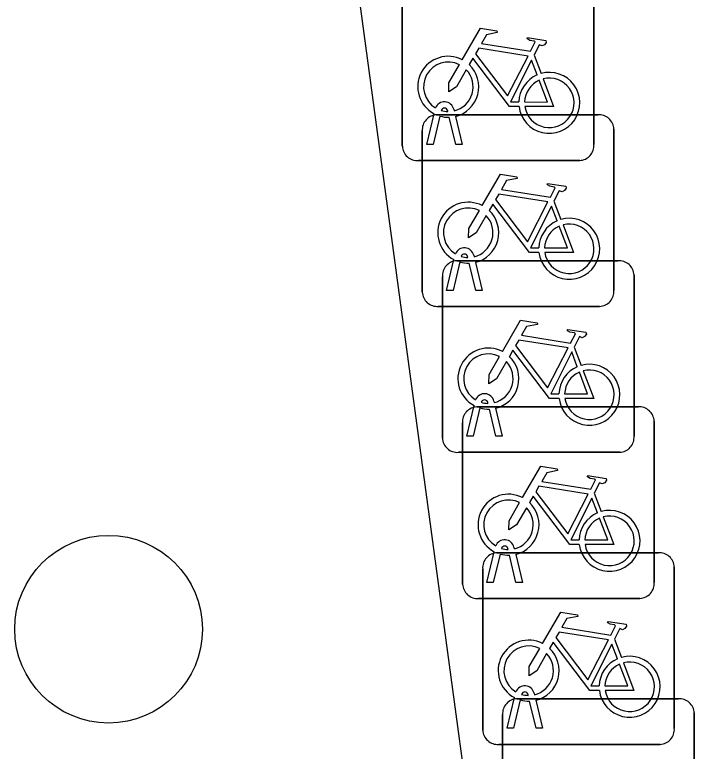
# Model space of a CAD drawing. Extents: x 162157 to 163165, y 378998 to 380775.
# Drawn here: x 162178.114 to 162181.657, y 379854.712 to 379858.554 of the extents above; entities that cross this region are included whole.
import ezdxf

# ---------------------------------------------------------------- set-up
doc = ezdxf.new("R2010")
doc.units = 0
for name, color, linetype in [('IMGEO_Boom', 7, 'Continuous'), ('IMGEO_Fietsenrek', 7, 'Continuous'), ('IMGEO_Voetpad_open', 7, 'Continuous')]:
    doc.layers.add(name, color=color, linetype=linetype)

msp = doc.modelspace()

# ---------------------------------------------------------------- linework, layer by layer
at = {"layer": 'IMGEO_Boom'}
msp.add_circle((162178.603, 379855.349), 0.4892, dxfattribs=at)
at = {"layer": 'IMGEO_Fietsenrek'}
for p, q in [((162180.1345, 379857.8679), (162180.1345, 379858.7088)), ((162180.1345, 379858.7088), (162180.1345, 379857.8679)), ((162181.1335, 379858.7181), (162181.1335, 379857.8772)), ((162181.1335, 379857.8772), (162181.1335, 379858.7181)), ((162180.8212, 379858.3422), (162180.8575, 379858.247)), ((162180.2615, 379857.8773), (162180.2998, 379858.0373)), ((162180.3719, 379858.0489), (162180.3709, 379858.0532)), ((162180.4026, 379858.0604), (162180.4044, 379858.0525)), ((162180.3302, 379858.0251), (162180.2949, 379857.8773)), ((162180.3129, 379858.0315), (162181.1538, 379858.0315)), ((162181.1538, 379858.0315), (162180.3129, 379858.0315)), ((162180.413, 379857.8773), (162180.3791, 379858.019)), ((162180.4114, 379858.0233), (162180.4464, 379857.8773)), ((162180.2385, 379857.1069), (162180.2385, 379857.9478)), ((162180.2385, 379857.9478), (162180.2385, 379857.1069)), ((162181.2375, 379857.9571), (162181.2375, 379857.1162)), ((162181.2375, 379857.1162), (162181.2375, 379857.9571)), ((162180.2949, 379857.8773), (162180.2615, 379857.8773)), ((162180.4464, 379857.8773), (162180.413, 379857.8773)), ((162181.0591, 379857.7935), (162180.2182, 379857.7935)), ((162180.2182, 379857.7935), (162181.0591, 379857.7935)), ((162180.9252, 379857.5812), (162180.9615, 379857.486)), ((162180.3655, 379857.1163), (162180.4038, 379857.2763)), ((162180.4179, 379857.2705), (162181.2588, 379857.2705)), ((162181.2588, 379857.2705), (162180.4179, 379857.2705)), ((162180.4759, 379857.2879), (162180.4749, 379857.2922)), ((162180.5066, 379857.2994), (162180.5084, 379857.2915)), ((162180.4342, 379857.2641), (162180.3989, 379857.1163)), ((162180.517, 379857.1163), (162180.4831, 379857.258)), ((162180.5154, 379857.2623), (162180.5504, 379857.1163)), ((162181.3425, 379857.1961), (162181.3425, 379856.3552)), ((162181.3425, 379856.3552), (162181.3425, 379857.1961)), ((162180.3435, 379856.3459), (162180.3435, 379857.1868)), ((162180.3435, 379857.1868), (162180.3435, 379856.3459)), ((162180.3989, 379857.1163), (162180.3655, 379857.1163)), ((162180.5504, 379857.1163), (162180.517, 379857.1163)), ((162181.1631, 379857.0325), (162180.3222, 379857.0325)), ((162180.3222, 379857.0325), (162181.1631, 379857.0325)), ((162181.0302, 379856.8202), (162181.0665, 379856.725)), ((162180.4705, 379856.3553), (162180.5088, 379856.5153)), ((162180.5392, 379856.5031), (162180.5039, 379856.3553)), ((162180.5229, 379856.5085), (162181.3638, 379856.5085)), ((162181.3638, 379856.5085), (162180.5229, 379856.5085)), ((162180.5809, 379856.5269), (162180.5799, 379856.5312)), ((162180.6116, 379856.5384), (162180.6134, 379856.5305)), ((162180.6204, 379856.5013), (162180.6554, 379856.3553)), ((162180.622, 379856.3553), (162180.5881, 379856.497)), ((162180.4485, 379855.5839), (162180.4485, 379856.4248)), ((162180.4485, 379856.4248), (162180.4485, 379855.5839)), ((162181.4475, 379856.4341), (162181.4475, 379855.5932)), ((162181.4475, 379855.5932), (162181.4475, 379856.4341)), ((162180.5039, 379856.3553), (162180.4705, 379856.3553)), ((162180.6554, 379856.3553), (162180.622, 379856.3553)), ((162181.2681, 379856.2715), (162180.4272, 379856.2715)), ((162180.4272, 379856.2715), (162181.2681, 379856.2715)), ((162181.1352, 379856.0582), (162181.1715, 379855.963)), ((162180.7166, 379855.7764), (162180.7184, 379855.7685)), ((162180.5755, 379855.5933), (162180.6138, 379855.7533)), ((162180.6442, 379855.7411), (162180.6089, 379855.5933)), ((162180.6279, 379855.7475), (162181.4688, 379855.7475)), ((162181.4688, 379855.7475), (162180.6279, 379855.7475)), ((162180.6859, 379855.7649), (162180.6849, 379855.7692)), ((162180.727, 379855.5933), (162180.6931, 379855.735)), ((162180.7254, 379855.7393), (162180.7604, 379855.5933)), ((162180.5535, 379854.8229), (162180.5535, 379855.6638)), ((162180.5535, 379855.6638), (162180.5535, 379854.8229)), ((162181.5525, 379855.6731), (162181.5525, 379854.8322)), ((162181.5525, 379854.8322), (162181.5525, 379855.6731)), ((162180.6089, 379855.5933), (162180.5755, 379855.5933)), ((162180.7604, 379855.5933), (162180.727, 379855.5933)), ((162181.3731, 379855.5095), (162180.5322, 379855.5095)), ((162180.5322, 379855.5095), (162181.3731, 379855.5095)), ((162181.2402, 379855.2972), (162181.2765, 379855.202)), ((162180.7909, 379855.0039), (162180.7899, 379855.0082)), ((162180.8216, 379855.0154), (162180.8234, 379855.0075)), ((162180.6805, 379854.8323), (162180.7188, 379854.9923)), ((162180.7492, 379854.9801), (162180.7139, 379854.8323)), ((162180.7319, 379854.9865), (162181.5728, 379854.9865)), ((162181.5728, 379854.9865), (162180.7319, 379854.9865)), ((162180.832, 379854.8323), (162180.7981, 379854.974)), ((162180.8304, 379854.9783), (162180.8654, 379854.8323)), ((162180.6575, 379854.0619), (162180.6575, 379854.9028)), ((162180.6575, 379854.9028), (162180.6575, 379854.0619)), ((162181.6565, 379854.9121), (162181.6565, 379854.0712)), ((162181.6565, 379854.0712), (162181.6565, 379854.9121)), ((162180.7139, 379854.8323), (162180.6805, 379854.8323)), ((162180.8654, 379854.8323), (162180.832, 379854.8323)), ((162181.4781, 379854.7485), (162180.6372, 379854.7485)), ((162180.6372, 379854.7485), (162181.4781, 379854.7485))]:
    msp.add_line(p, q, dxfattribs=at)
for points in [[(162180.4471, 379858.3192), (162180.5418, 379858.4827), (162180.628, 379858.4689), (162180.6297, 379858.4602), (162180.5736, 379858.4493), (162180.5474, 379858.404), (162180.8026, 379858.3632)], [(162180.8026, 379858.3632), (162180.8276, 379858.412), (162180.8225, 379858.416), (162180.7993, 379858.4197), (162180.7866, 379858.4272), (162180.7856, 379858.4303), (162180.7878, 379858.4349), (162180.8826, 379858.4198), (162180.8849, 379858.4095), (162180.8755, 379858.3971), (162180.8631, 379858.3907), (162180.8486, 379858.3969), (162180.8212, 379858.3422)], [(162180.7897, 379858.338), (162180.5329, 379858.379), (162180.5162, 379858.3502), (162180.6832, 379858.1299), (162180.7897, 379858.338)], [(162180.7428, 379858.0745), (162180.6931, 379858.0746), (162180.5024, 379858.3263), (162180.4834, 379858.2935)], [(162180.8377, 379858.24), (162180.8084, 379858.3168), (162180.699, 379858.0987), (162180.7417, 379858.0986)], [(162180.4678, 379858.2667), (162180.4162, 379858.1775), (162180.3763, 379858.1515), (162180.3775, 379858.199), (162180.432, 379858.2932)], [(162180.7717, 379858.0985), (162180.8916, 379858.0983), (162180.8484, 379858.2119)], [(162180.8682, 379858.2188), (162180.9232, 379858.0742), (162180.7731, 379858.0745)], [(162180.5511, 379857.5582), (162180.6458, 379857.7217), (162180.732, 379857.7079), (162180.7337, 379857.6992), (162180.6776, 379857.6883), (162180.6514, 379857.643), (162180.9066, 379857.6022)], [(162180.9066, 379857.6022), (162180.9316, 379857.651), (162180.9265, 379857.655), (162180.9033, 379857.6587), (162180.8906, 379857.6662), (162180.8896, 379857.6693), (162180.8918, 379857.6739), (162180.9866, 379857.6588), (162180.9889, 379857.6485), (162180.9795, 379857.6361), (162180.9671, 379857.6297), (162180.9526, 379857.6359), (162180.9252, 379857.5812)], [(162180.8937, 379857.577), (162180.6369, 379857.618), (162180.6202, 379857.5892), (162180.7872, 379857.3689), (162180.8937, 379857.577)], [(162180.8468, 379857.3135), (162180.7971, 379857.3136), (162180.6064, 379857.5653), (162180.5874, 379857.5325)], [(162180.9417, 379857.479), (162180.9124, 379857.5558), (162180.803, 379857.3377), (162180.8457, 379857.3376)], [(162180.5718, 379857.5057), (162180.5202, 379857.4165), (162180.4803, 379857.3905), (162180.4815, 379857.438), (162180.536, 379857.5322)], [(162180.8757, 379857.3375), (162180.9956, 379857.3373), (162180.9524, 379857.4509)], [(162180.9722, 379857.4578), (162181.0272, 379857.3132), (162180.8771, 379857.3135)], [(162180.6561, 379856.7972), (162180.7508, 379856.9607), (162180.837, 379856.9469), (162180.8387, 379856.9382), (162180.7826, 379856.9273), (162180.7564, 379856.882), (162181.0116, 379856.8412)], [(162181.0116, 379856.8412), (162181.0366, 379856.89), (162181.0315, 379856.894), (162181.0083, 379856.8977), (162180.9956, 379856.9052), (162180.9946, 379856.9083), (162180.9968, 379856.9129), (162181.0916, 379856.8978), (162181.0939, 379856.8875), (162181.0845, 379856.8751), (162181.0721, 379856.8687), (162181.0576, 379856.8749), (162181.0302, 379856.8202)], [(162180.9987, 379856.816), (162180.7419, 379856.857), (162180.7252, 379856.8282), (162180.8922, 379856.6079), (162180.9987, 379856.816)], [(162180.6768, 379856.7447), (162180.6252, 379856.6555), (162180.5853, 379856.6295), (162180.5865, 379856.677), (162180.641, 379856.7712)], [(162180.9518, 379856.5525), (162180.9021, 379856.5526), (162180.7114, 379856.8043), (162180.6924, 379856.7715)], [(162181.0467, 379856.718), (162181.0174, 379856.7948), (162180.908, 379856.5767), (162180.9507, 379856.5766)], [(162181.0772, 379856.6968), (162181.1322, 379856.5522), (162180.9821, 379856.5525)], [(162180.9807, 379856.5765), (162181.1006, 379856.5763), (162181.0574, 379856.6899)], [(162180.7611, 379856.0352), (162180.8558, 379856.1987), (162180.942, 379856.1849), (162180.9437, 379856.1762), (162180.8876, 379856.1653), (162180.8614, 379856.12), (162181.1166, 379856.0792)], [(162181.1166, 379856.0792), (162181.1416, 379856.128), (162181.1365, 379856.132), (162181.1133, 379856.1357), (162181.1006, 379856.1432), (162181.0996, 379856.1463), (162181.1018, 379856.1509), (162181.1966, 379856.1358), (162181.1989, 379856.1255), (162181.1895, 379856.1131), (162181.1771, 379856.1067), (162181.1626, 379856.1129), (162181.1352, 379856.0582)], [(162181.1037, 379856.054), (162180.8469, 379856.095), (162180.8302, 379856.0662), (162180.9972, 379855.8459), (162181.1037, 379856.054)], [(162181.0568, 379855.7905), (162181.0071, 379855.7906), (162180.8164, 379856.0423), (162180.7974, 379856.0095)], [(162180.7818, 379855.9827), (162180.7302, 379855.8935), (162180.6903, 379855.8675), (162180.6915, 379855.915), (162180.746, 379856.0092)], [(162181.1517, 379855.956), (162181.1224, 379856.0328), (162181.013, 379855.8147), (162181.0557, 379855.8146)], [(162181.0857, 379855.8145), (162181.2056, 379855.8143), (162181.1624, 379855.9279)], [(162181.1822, 379855.9348), (162181.2372, 379855.7902), (162181.0871, 379855.7905)], [(162180.8661, 379855.2742), (162180.9608, 379855.4377), (162181.047, 379855.4239), (162181.0487, 379855.4152), (162180.9926, 379855.4043), (162180.9664, 379855.359), (162181.2216, 379855.3182)], [(162181.2216, 379855.3182), (162181.2466, 379855.367), (162181.2415, 379855.371), (162181.2183, 379855.3747), (162181.2056, 379855.3822), (162181.2046, 379855.3853), (162181.2068, 379855.3899), (162181.3016, 379855.3748), (162181.3039, 379855.3645), (162181.2945, 379855.3521), (162181.2821, 379855.3457), (162181.2676, 379855.3519), (162181.2402, 379855.2972)], [(162181.2087, 379855.293), (162180.9519, 379855.334), (162180.9352, 379855.3052), (162181.1022, 379855.0849), (162181.2087, 379855.293)], [(162181.1618, 379855.0295), (162181.1121, 379855.0296), (162180.9214, 379855.2813), (162180.9024, 379855.2485)], [(162181.2567, 379855.195), (162181.2274, 379855.2718), (162181.118, 379855.0537), (162181.1607, 379855.0536)], [(162180.8868, 379855.2217), (162180.8352, 379855.1325), (162180.7953, 379855.1065), (162180.7965, 379855.154), (162180.851, 379855.2482)], [(162181.1907, 379855.0535), (162181.3106, 379855.0533), (162181.2674, 379855.1669)], [(162181.2872, 379855.1738), (162181.3422, 379855.0292), (162181.1921, 379855.0295)]]:
    msp.add_lwpolyline(points, dxfattribs=at)
for centre, radius, start, end in [((162180.3741, 379858.1779), 0.159, 62.6766, 242.1369), ((162180.3741, 379858.1779), 0.129, 63.3192, 238.903), ((162180.3741, 379858.1779), 0.159, 283.5766, 46.6042), ((162180.3741, 379858.1779), 0.129, 283.6043, 43.4302), ((162180.9007, 379858.0939), 0.159, 113.3408, 178.3217), ((162180.9007, 379858.0939), 0.159, 187.0065, 105.7708), ((162180.9007, 379858.0939), 0.129, 113.923, 177.9556), ((162180.9007, 379858.0939), 0.129, 188.6715, 104.5883), ((162180.3539, 379858.0493), 0.0499, 12.8025, 158.6934), ((162180.3539, 379858.0493), 0.0174, 12.8025, 163.4502), ((162180.3741, 379858.1779), 0.129, 253.415, 269.0204), ((162180.3162, 379857.9536), 0.0779, 92.4484, 184.2845), ((162180.3162, 379857.9536), 0.0779, 92.4484, 184.2845), ((162180.3741, 379858.1779), 0.159, 253.9967, 271.7867), ((162181.1596, 379857.9538), 0.0779, 2.4484, 94.2845), ((162181.1596, 379857.9538), 0.0779, 2.4484, 94.2845), ((162180.2124, 379857.8712), 0.0779, 182.4484, 274.2845), ((162180.2124, 379857.8712), 0.0779, 182.4484, 274.2845), ((162181.0558, 379857.8714), 0.0779, 272.4484, 4.2845), ((162181.0558, 379857.8714), 0.0779, 272.4484, 4.2845), ((162180.4781, 379857.4169), 0.159, 62.6766, 242.1369), ((162180.4781, 379857.4169), 0.129, 63.3192, 238.903), ((162180.4781, 379857.4169), 0.129, 283.6043, 43.4302), ((162180.4781, 379857.4169), 0.159, 283.5766, 46.6042), ((162181.0047, 379857.3329), 0.159, 113.3408, 178.3217), ((162181.0047, 379857.3329), 0.159, 187.0065, 105.7708), ((162181.0047, 379857.3329), 0.129, 188.6715, 104.5883), ((162181.0047, 379857.3329), 0.129, 113.923, 177.9556), ((162180.4579, 379857.2883), 0.0499, 12.8025, 158.6934), ((162180.4212, 379857.1926), 0.0779, 92.4484, 184.2845), ((162180.4212, 379857.1926), 0.0779, 92.4484, 184.2845), ((162180.4579, 379857.2883), 0.0174, 12.8025, 163.4502), ((162180.4781, 379857.4169), 0.129, 253.415, 269.0204), ((162181.2646, 379857.1928), 0.0779, 2.4484, 94.2845), ((162181.2646, 379857.1928), 0.0779, 2.4484, 94.2845), ((162180.4781, 379857.4169), 0.159, 253.9967, 271.7867), ((162181.1598, 379857.1104), 0.0779, 272.4484, 4.2845), ((162181.1598, 379857.1104), 0.0779, 272.4484, 4.2845), ((162180.3164, 379857.1102), 0.0779, 182.4484, 274.2845), ((162180.3164, 379857.1102), 0.0779, 182.4484, 274.2845), ((162180.5831, 379856.6559), 0.159, 62.6766, 242.1369), ((162180.5831, 379856.6559), 0.129, 63.3192, 238.903), ((162180.5831, 379856.6559), 0.159, 283.5766, 46.6042), ((162180.5831, 379856.6559), 0.129, 283.6043, 43.4302), ((162181.1097, 379856.5719), 0.159, 187.0065, 105.7708), ((162181.1097, 379856.5719), 0.159, 113.3408, 178.3217), ((162181.1097, 379856.5719), 0.129, 188.6715, 104.5883), ((162181.1097, 379856.5719), 0.129, 113.923, 177.9556), ((162180.5629, 379856.5273), 0.0499, 12.8025, 158.6934), ((162180.5629, 379856.5273), 0.0174, 12.8025, 163.4502), ((162180.5262, 379856.4306), 0.0779, 92.4484, 184.2845), ((162180.5262, 379856.4306), 0.0779, 92.4484, 184.2845), ((162180.5831, 379856.6559), 0.159, 253.9967, 271.7867), ((162180.5831, 379856.6559), 0.129, 253.415, 269.0204), ((162181.3696, 379856.4308), 0.0779, 2.4484, 94.2845), ((162181.3696, 379856.4308), 0.0779, 2.4484, 94.2845), ((162181.2648, 379856.3494), 0.0779, 272.4484, 4.2845), ((162181.2648, 379856.3494), 0.0779, 272.4484, 4.2845), ((162180.4214, 379856.3492), 0.0779, 182.4484, 274.2845), ((162180.4214, 379856.3492), 0.0779, 182.4484, 274.2845), ((162180.6881, 379855.8939), 0.159, 62.6766, 242.1369), ((162180.6881, 379855.8939), 0.129, 63.3192, 238.903), ((162180.6881, 379855.8939), 0.159, 283.5766, 46.6042), ((162180.6881, 379855.8939), 0.129, 283.6043, 43.4302), ((162181.2147, 379855.8099), 0.159, 187.0065, 105.7708), ((162181.2147, 379855.8099), 0.159, 113.3408, 178.3217), ((162181.2147, 379855.8099), 0.129, 113.923, 177.9556), ((162181.2147, 379855.8099), 0.129, 188.6715, 104.5883), ((162180.6679, 379855.7653), 0.0499, 12.8025, 158.6934), ((162180.6679, 379855.7653), 0.0174, 12.8025, 163.4502), ((162180.6881, 379855.8939), 0.129, 253.415, 269.0204), ((162180.6312, 379855.6696), 0.0779, 92.4484, 184.2845), ((162180.6312, 379855.6696), 0.0779, 92.4484, 184.2845), ((162180.6881, 379855.8939), 0.159, 253.9967, 271.7867), ((162181.4746, 379855.6698), 0.0779, 2.4484, 94.2845), ((162181.4746, 379855.6698), 0.0779, 2.4484, 94.2845), ((162180.5264, 379855.5872), 0.0779, 182.4484, 274.2845), ((162180.5264, 379855.5872), 0.0779, 182.4484, 274.2845), ((162181.3698, 379855.5874), 0.0779, 272.4484, 4.2845), ((162181.3698, 379855.5874), 0.0779, 272.4484, 4.2845), ((162180.7931, 379855.1329), 0.159, 62.6766, 242.1369), ((162180.7931, 379855.1329), 0.129, 63.3192, 238.903), ((162180.7931, 379855.1329), 0.159, 283.5766, 46.6042), ((162180.7931, 379855.1329), 0.129, 283.6043, 43.4302), ((162181.3197, 379855.0489), 0.159, 113.3408, 178.3217), ((162181.3197, 379855.0489), 0.159, 187.0065, 105.7708), ((162181.3197, 379855.0489), 0.129, 113.923, 177.9556), ((162181.3197, 379855.0489), 0.129, 188.6715, 104.5883), ((162180.7729, 379855.0043), 0.0499, 12.8025, 158.6934), ((162180.7729, 379855.0043), 0.0174, 12.8025, 163.4502), ((162180.7931, 379855.1329), 0.129, 253.415, 269.0204), ((162180.7352, 379854.9086), 0.0779, 92.4484, 184.2845), ((162180.7352, 379854.9086), 0.0779, 92.4484, 184.2845), ((162180.7931, 379855.1329), 0.159, 253.9967, 271.7867), ((162181.5786, 379854.9088), 0.0779, 2.4484, 94.2845), ((162181.5786, 379854.9088), 0.0779, 2.4484, 94.2845), ((162180.6314, 379854.8262), 0.0779, 182.4484, 274.2845), ((162180.6314, 379854.8262), 0.0779, 182.4484, 274.2845), ((162181.4748, 379854.8264), 0.0779, 272.4484, 4.2845), ((162181.4748, 379854.8264), 0.0779, 272.4484, 4.2845)]:
    msp.add_arc(centre, radius, start, end, dxfattribs=at)
at = {"layer": 'IMGEO_Voetpad_open'}
msp.add_lwpolyline([(162179.287, 379863.241), (162181.579, 379846.277)], dxfattribs=at)

doc.saveas('drawing.dxf')
